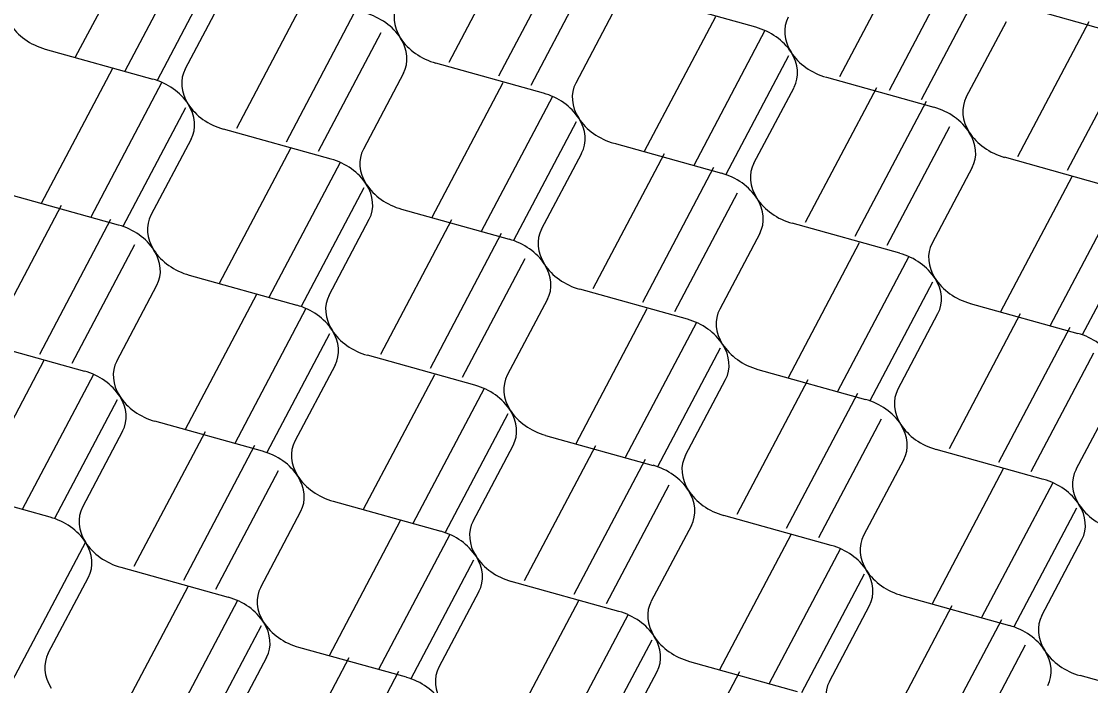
# Model space of a CAD drawing. Extents: x 638850 to 644908, y 297188 to 298900.
# Drawn here: x 639806.43 to 639839.62, y 297907.57 to 297928.2 of the extents above; entities that cross this region are included whole.
import ezdxf

# ---------------------------------------------------------------- set-up
doc = ezdxf.new("R2010")
doc.units = 0
doc.layers.add('2', color=7, linetype='Continuous')

msp = doc.modelspace()

# ---------------------------------------------------------------- linework, layer by layer
at = {"layer": '2'}
for p, q in [((639810.314, 297931.276), (639808.103, 297927.086)), ((639821.909, 297931.116), (639819.699, 297926.926)), ((639811.854, 297930.849), (639809.642, 297926.656)), ((639823.449, 297930.689), (639821.238, 297926.496)), ((639834.035, 297930.674), (639831.825, 297926.484)), ((639835.575, 297930.247), (639833.364, 297926.055)), ((639812.588, 297930.057), (639810.644, 297926.371)), ((639824.184, 297929.897), (639822.239, 297926.211)), ((639836.31, 297929.455), (639834.365, 297925.769)), ((639811.514, 297926.723), (639812.759, 297929.081)), ((639815.315, 297929.067), (639813.105, 297924.877)), ((639829.228, 297928.021), (639825.889, 297928.954)), ((639816.856, 297928.64), (639814.644, 297924.447)), ((639824.885, 297928.641), (639823.639, 297926.284)), ((639838.014, 297928.515), (639841.353, 297927.582)), ((639827.973, 297928.347), (639825.762, 297924.157)), ((639835.763, 297925.845), (639837.009, 297928.202)), ((639839.567, 297928.188), (639837.356, 297923.998)), ((639817.59, 297927.848), (639815.645, 297924.162)), ((639829.513, 297927.92), (639827.301, 297923.727)), ((639841.107, 297927.761), (639838.895, 297923.569)), ((639807.171, 297927.344), (639810.508, 297926.412)), ((639830.247, 297927.128), (639828.303, 297923.442)), ((639822.635, 297925.972), (639819.295, 297926.905)), ((639809.252, 297926.738), (639807.042, 297922.548)), ((639818.291, 297926.592), (639817.045, 297924.235)), ((639831.42, 297926.466), (639834.759, 297925.533)), ((639810.792, 297926.311), (639808.58, 297922.118)), ((639821.379, 297926.298), (639819.168, 297922.108)), ((639829.169, 297923.796), (639830.415, 297926.153)), ((639832.972, 297926.142), (639830.761, 297921.952)), ((639822.919, 297925.871), (639820.707, 297921.678)), ((639811.527, 297925.519), (639809.582, 297921.833)), ((639834.512, 297925.715), (639832.3, 297921.522)), ((639816.041, 297923.923), (639812.701, 297924.856)), ((639823.653, 297925.079), (639821.709, 297921.393)), ((639835.246, 297924.923), (639833.301, 297921.237)), ((639811.697, 297924.543), (639810.451, 297922.186)), ((639814.783, 297924.25), (639812.572, 297920.06)), ((639824.827, 297924.419), (639828.165, 297923.484)), ((639816.323, 297923.823), (639814.111, 297919.63)), ((639822.576, 297921.749), (639823.823, 297924.106)), ((639826.379, 297924.09), (639824.168, 297919.9)), ((639840.291, 297923.047), (639836.951, 297923.98)), ((639827.919, 297923.662), (639825.707, 297919.47)), ((639835.947, 297923.667), (639834.701, 297921.31)), ((639839.035, 297923.373), (639836.824, 297919.183)), ((639809.447, 297921.874), (639806.109, 297922.809)), ((639817.058, 297923.031), (639815.113, 297919.345)), ((639828.653, 297922.871), (639826.709, 297919.185)), ((639840.575, 297922.946), (639838.363, 297918.753)), ((639807.66, 297922.48), (639805.45, 297918.29)), ((639818.233, 297922.37), (639821.572, 297921.437)), ((639841.309, 297922.154), (639839.365, 297918.468)), ((639809.2, 297922.052), (639806.988, 297917.86)), ((639815.983, 297919.7), (639817.229, 297922.057)), ((639819.786, 297922.043), (639817.575, 297917.853)), ((639833.697, 297920.998), (639830.357, 297921.931)), ((639821.326, 297921.615), (639819.114, 297917.423)), ((639829.353, 297921.618), (639828.107, 297919.261)), ((639809.935, 297921.261), (639807.99, 297917.575)), ((639832.439, 297921.325), (639830.228, 297917.135)), ((639822.06, 297920.824), (639820.116, 297917.138)), ((639833.979, 297920.898), (639831.767, 297916.705)), ((639811.639, 297920.32), (639814.978, 297919.388)), ((639809.389, 297917.651), (639810.635, 297920.008)), ((639827.103, 297918.949), (639823.764, 297919.881)), ((639834.714, 297920.106), (639832.769, 297916.42)), ((639813.723, 297919.714), (639811.512, 297915.524)), ((639822.759, 297919.569), (639821.513, 297917.212)), ((639815.263, 297919.286), (639813.051, 297915.094)), ((639825.847, 297919.275), (639823.636, 297915.085)), ((639835.888, 297919.442), (639839.227, 297918.51)), ((639827.387, 297918.847), (639825.175, 297914.655)), ((639833.638, 297916.773), (639834.884, 297919.13)), ((639837.439, 297919.117), (639835.228, 297914.927)), ((639815.997, 297918.495), (639814.053, 297914.809)), ((639838.979, 297918.689), (639836.767, 297914.497)), ((639805.045, 297918.271), (639808.384, 297917.339)), ((639820.509, 297916.9), (639817.17, 297917.832)), ((639828.122, 297918.056), (639826.177, 297914.37)), ((639839.713, 297917.898), (639837.769, 297914.212)), ((639807.129, 297917.664), (639804.918, 297913.475)), ((639816.165, 297917.52), (639814.919, 297915.163)), ((639808.669, 297917.237), (639806.457, 297913.045)), ((639819.253, 297917.225), (639817.043, 297913.036)), ((639829.294, 297917.393), (639832.633, 297916.461)), ((639827.044, 297914.724), (639828.29, 297917.081)), ((639830.846, 297917.069), (639828.635, 297912.88)), ((639820.793, 297916.798), (639818.581, 297912.606)), ((639832.386, 297916.642), (639830.174, 297912.45)), ((639840.414, 297916.642), (639839.168, 297914.285)), ((639809.403, 297916.446), (639807.459, 297912.76)), ((639821.528, 297916.007), (639819.583, 297912.321)), ((639833.121, 297915.851), (639831.176, 297912.165)), ((639813.915, 297914.851), (639810.576, 297915.783)), ((639809.572, 297915.471), (639808.325, 297913.114)), ((639812.129, 297915.456), (639809.918, 297911.267)), ((639822.7, 297915.344), (639826.039, 297914.412)), ((639813.669, 297915.029), (639811.457, 297910.837)), ((639820.45, 297912.675), (639821.696, 297915.032)), ((639824.253, 297915.017), (639822.042, 297910.828)), ((639838.164, 297913.973), (639834.826, 297914.907)), ((639825.793, 297914.59), (639823.581, 297910.398)), ((639833.821, 297914.595), (639832.575, 297912.238)), ((639814.403, 297914.238), (639812.459, 297910.552)), ((639836.909, 297914.3), (639834.699, 297910.111)), ((639838.449, 297913.873), (639836.237, 297909.681)), ((639807.321, 297912.802), (639803.982, 297913.734)), ((639826.528, 297913.799), (639824.583, 297910.113)), ((639816.107, 297913.297), (639819.446, 297912.363)), ((639813.857, 297910.628), (639815.103, 297912.985)), ((639831.571, 297911.926), (639828.232, 297912.858)), ((639839.184, 297913.082), (639837.239, 297909.396)), ((639818.19, 297912.688), (639815.979, 297908.499)), ((639827.228, 297912.546), (639825.983, 297910.188)), ((639819.73, 297912.261), (639817.518, 297908.069)), ((639830.315, 297912.251), (639828.105, 297908.062)), ((639808.417, 297912.025), (639806.135, 297907.699)), ((639838.108, 297909.749), (639839.354, 297912.106)), ((639831.855, 297911.824), (639829.643, 297907.632)), ((639809.514, 297911.248), (639812.853, 297910.316)), ((639820.465, 297911.47), (639818.52, 297907.784)), ((639807.263, 297908.579), (639808.509, 297910.936)), ((639832.59, 297911.033), (639830.645, 297907.347)), ((639811.597, 297910.641), (639809.386, 297906.452)), ((639824.977, 297909.877), (639821.638, 297910.809)), ((639813.137, 297910.214), (639810.925, 297906.022)), ((639820.634, 297910.497), (639819.39, 297908.139)), ((639823.721, 297910.202), (639821.511, 297906.013)), ((639833.764, 297910.369), (639837.104, 297909.437)), ((639831.514, 297907.7), (639832.76, 297910.057)), ((639835.315, 297910.043), (639833.105, 297905.854)), ((639825.261, 297909.775), (639823.05, 297905.583)), ((639836.855, 297909.616), (639834.643, 297905.424)), ((639813.872, 297909.423), (639811.927, 297905.737)), ((639825.996, 297908.984), (639824.051, 297905.298)), ((639818.383, 297907.828), (639815.046, 297908.759)), ((639837.59, 297908.825), (639835.645, 297905.139)), ((639814.04, 297908.448), (639812.796, 297906.09)), ((639816.597, 297908.433), (639814.386, 297904.243)), ((639827.171, 297908.32), (639830.51, 297907.388)), ((639818.137, 297908.006), (639815.925, 297903.814)), ((639824.92, 297905.651), (639826.166, 297908.008)), ((639828.721, 297907.994), (639826.511, 297903.805)), ((639842.634, 297906.949), (639839.295, 297907.881))]:
    msp.add_line(p, q, dxfattribs=at)
for centre, start_param, end_param in [((639816.847, 297927.263), 3.936083, 4.827105), ((639819.551, 297928.103), 6.186654, 7.077676), ((639807.426, 297928.542), 0.794491, 1.685512), ((639831.676, 297927.664), 6.186654, 7.077676), ((639828.971, 297926.824), 3.936083, 4.827105), ((639819.551, 297928.103), 0.794491, 1.685512), ((639816.847, 297927.263), 3.045062, 3.936083), ((639828.971, 297926.824), 3.045062, 3.936083), ((639831.676, 297927.664), 0.794491, 1.685512), ((639812.957, 297926.054), 6.186654, 7.077676), ((639810.253, 297925.214), 3.936083, 4.827105), ((639825.082, 297925.615), 6.186654, 7.077676), ((639822.378, 297924.775), 3.936083, 4.827105), ((639837.207, 297925.177), 6.186654, 7.077676), ((639810.253, 297925.214), 3.045062, 3.936083), ((639812.957, 297926.054), 0.794491, 1.685512), ((639834.503, 297924.336), 3.936083, 4.827105), ((639822.378, 297924.775), 3.045062, 3.936083), ((639825.082, 297925.615), 0.794491, 1.685512), ((639837.207, 297925.177), 0.794491, 1.685512), ((639834.503, 297924.336), 3.045062, 3.936083), ((639818.489, 297923.567), 6.186654, 7.077676), ((639815.784, 297922.726), 3.936083, 4.827105), ((639827.909, 297922.287), 3.936083, 4.827105), ((639830.613, 297923.128), 6.186654, 7.077676), ((639815.784, 297922.726), 3.045062, 3.936083), ((639818.489, 297923.567), 0.794491, 1.685512), ((639827.909, 297922.287), 3.045062, 3.936083), ((639830.613, 297923.128), 0.794491, 1.685512), ((639811.895, 297921.518), 6.186654, 7.077676), ((639809.191, 297920.678), 3.936083, 4.827105), ((639824.02, 297921.079), 6.186654, 7.077676), ((639821.315, 297920.239), 3.936083, 4.827105), ((639836.145, 297920.64), 6.186654, 7.077676), ((639809.191, 297920.678), 3.045062, 3.936083), ((639811.895, 297921.518), 0.794491, 1.685512), ((639833.44, 297919.8), 3.936083, 4.827105), ((639824.02, 297921.079), 0.794491, 1.685512), ((639821.315, 297920.239), 3.045062, 3.936083), ((639833.44, 297919.8), 3.045062, 3.936083), ((639836.145, 297920.64), 0.794491, 1.685512), ((639817.426, 297919.03), 6.186654, 7.077676), ((639814.722, 297918.19), 3.936083, 4.827105), ((639829.551, 297918.591), 6.186654, 7.077676), ((639826.847, 297917.751), 3.936083, 4.827105), ((639817.426, 297919.03), 0.794491, 1.685512), ((639814.722, 297918.19), 3.045062, 3.936083), ((639838.971, 297917.312), 3.936083, 4.827105), ((639826.847, 297917.751), 3.045062, 3.936083), ((639829.551, 297918.591), 0.794491, 1.685512), ((639810.832, 297916.981), 6.186654, 7.077676), ((639808.128, 297916.141), 3.936083, 4.827105), ((639822.957, 297916.543), 6.186654, 7.077676), ((639820.253, 297915.702), 3.936083, 4.827105), ((639810.832, 297916.981), 0.794491, 1.685512), ((639808.128, 297916.141), 3.045062, 3.936083), ((639835.082, 297916.104), 6.186654, 7.077676), ((639832.378, 297915.263), 3.936083, 4.827105), ((639820.253, 297915.702), 3.045062, 3.936083), ((639822.957, 297916.543), 0.794491, 1.685512), ((639835.082, 297916.104), 0.794491, 1.685512), ((639832.378, 297915.263), 3.045062, 3.936083), ((639813.659, 297913.653), 3.936083, 4.827105), ((639816.364, 297914.494), 6.186654, 7.077676), ((639828.488, 297914.055), 6.186654, 7.077676), ((639825.784, 297913.215), 3.936083, 4.827105), ((639840.613, 297913.616), 6.186654, 7.077676), ((639813.659, 297913.653), 3.045062, 3.936083), ((639816.364, 297914.494), 0.794491, 1.685512), ((639837.909, 297912.776), 3.936083, 4.827105), ((639828.488, 297914.055), 0.794491, 1.685512), ((639825.784, 297913.215), 3.045062, 3.936083), ((639837.909, 297912.776), 3.045062, 3.936083), ((639840.613, 297913.616), 0.794491, 1.685512), ((639809.77, 297912.445), 6.186654, 7.077676), ((639807.066, 297911.605), 3.936083, 4.827105), ((639821.895, 297912.006), 6.186654, 7.077676), ((639819.191, 297911.166), 3.936083, 4.827105), ((639834.02, 297911.567), 6.186654, 7.077676), ((639807.066, 297911.605), 3.045062, 3.936083), ((639809.77, 297912.445), 0.794491, 1.685512), ((639831.315, 297910.727), 3.936083, 4.827105), ((639819.191, 297911.166), 3.045062, 3.936083), ((639821.895, 297912.006), 0.794491, 1.685512), ((639831.315, 297910.727), 3.045062, 3.936083), ((639834.02, 297911.567), 0.794491, 1.685512), ((639815.301, 297909.957), 6.186654, 7.077676), ((639812.597, 297909.117), 3.936083, 4.827105), ((639824.722, 297908.678), 3.936083, 4.827105), ((639827.426, 297909.518), 6.186654, 7.077676), ((639815.301, 297909.957), 0.794491, 1.685512), ((639812.597, 297909.117), 3.045062, 3.936083), ((639839.551, 297909.08), 6.186654, 7.077676), ((639836.847, 297908.239), 3.936083, 4.827105), ((639824.722, 297908.678), 3.045062, 3.936083), ((639827.426, 297909.518), 0.794491, 1.685512), ((639808.708, 297907.909), 6.186654, 7.077676), ((639839.551, 297909.08), 0.794491, 1.685512), ((639836.847, 297908.239), 3.045062, 3.936083), ((639820.832, 297907.47), 6.186654, 7.077676), ((639818.128, 297906.629), 3.936083, 4.827105), ((639832.957, 297907.031), 6.186654, 7.077676)]:
    msp.add_ellipse(centre, major_axis=(-1.492, 0.562), ratio=0.764477, start_param=start_param, end_param=end_param, dxfattribs=at)

doc.saveas('drawing.dxf')
